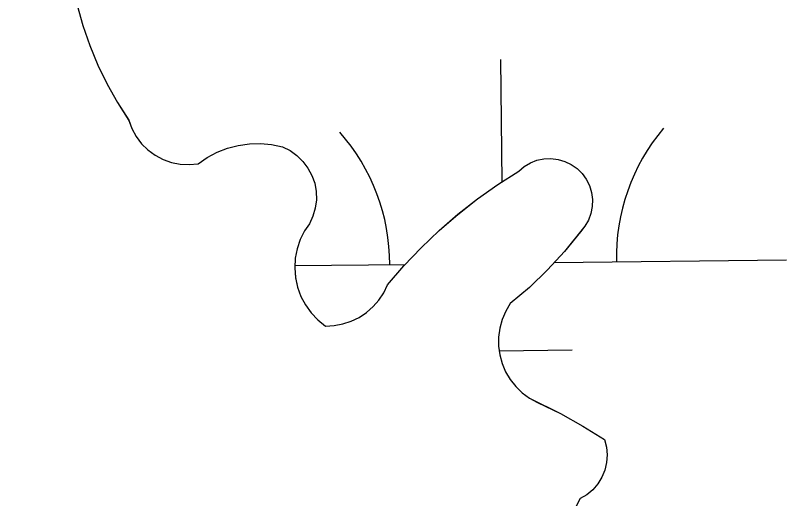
# Model space of a CAD drawing. Extents: x 3684037 to 3722149, y 433263 to 459021.
# Drawn here: x 3709413.2 to 3709549.2, y 455627.5 to 455712.8 of the extents above; entities that cross this region are included whole.
import ezdxf

# ---------------------------------------------------------------- set-up
doc = ezdxf.new("R2010")
doc.units = 0
for name, color, linetype in [('V-GRID-MAJR', 7, 'Continuous'), ('V-TOPO-SHOR', 7, 'Continuous'), ('V-WETL-SWMP', 7, 'Continuous')]:
    doc.layers.add(name, color=color, linetype=linetype)

msp = doc.modelspace()

# ---------------------------------------------------------------- linework, layer by layer
at = {"layer": 'V-GRID-MAJR'}
msp.add_spline([(3709426.74, 438923.75), (3709355.37, 444981.09), (3709283.97, 451041.51), (3709212.57, 457101.93), (3709212.53, 457105.01)], degree=3, dxfattribs=at)
at = {"layer": 'V-TOPO-SHOR'}
for p, q in [((3709424.07, 455714.61), (3709425.09, 455711.02)), ((3709425.09, 455711.02), (3709426.32, 455707.5)), ((3709426.32, 455707.5), (3709427.75, 455704.06)), ((3709427.75, 455704.06), (3709429.37, 455700.7)), ((3709429.37, 455700.7), (3709431.19, 455697.44)), ((3709431.19, 455697.44), (3709433.19, 455694.29)), ((3709433.19, 455694.29), (3709433.74, 455692.82)), ((3709433.74, 455692.82), (3709434.49, 455691.43)), ((3709434.49, 455691.43), (3709435.44, 455690.17)), ((3709435.44, 455690.17), (3709436.57, 455689.06)), ((3709450.6, 455689.37), (3709452.5, 455689.87)), ((3709452.5, 455689.87), (3709454.45, 455690.14)), ((3709454.45, 455690.14), (3709456.42, 455690.19)), ((3709456.42, 455690.19), (3709458.38, 455690)), ((3709458.38, 455690), (3709460.3, 455689.59)), ((3709436.57, 455689.06), (3709437.84, 455688.13)), ((3709447.03, 455687.74), (3709448.77, 455688.66)), ((3709448.77, 455688.66), (3709450.6, 455689.37)), ((3709460.3, 455689.59), (3709461.63, 455688.94)), ((3709461.63, 455688.94), (3709462.84, 455688.08)), ((3709437.84, 455688.13), (3709439.23, 455687.39)), ((3709439.23, 455687.39), (3709440.72, 455686.86)), ((3709445.41, 455686.62), (3709447.03, 455687.74)), ((3709462.84, 455688.08), (3709463.9, 455687.05)), ((3709463.9, 455687.05), (3709464.79, 455685.87)), ((3709504.01, 455686.78), (3709505.17, 455687.24)), ((3709505.17, 455687.24), (3709506.4, 455687.49)), ((3709506.4, 455687.49), (3709507.65, 455687.55)), ((3709507.65, 455687.55), (3709508.9, 455687.4)), ((3709508.9, 455687.4), (3709510.1, 455687.05)), ((3709510.1, 455687.05), (3709511.23, 455686.5)), ((3709440.72, 455686.86), (3709442.26, 455686.55)), ((3709442.26, 455686.55), (3709443.84, 455686.47)), ((3709443.84, 455686.47), (3709445.41, 455686.62)), ((3709464.79, 455685.87), (3709465.49, 455684.57)), ((3709501.97, 455685.33), (3709502.93, 455686.14)), ((3709502.93, 455686.14), (3709504.01, 455686.78)), ((3709511.23, 455686.5), (3709512.25, 455685.78)), ((3709512.25, 455685.78), (3709513.15, 455684.9)), ((3709465.49, 455684.57), (3709465.97, 455683.17)), ((3709498.27, 455682.96), (3709501.97, 455685.33)), ((3709513.15, 455684.9), (3709513.88, 455683.89)), ((3709465.97, 455683.17), (3709466.24, 455681.72)), ((3709513.88, 455683.89), (3709514.44, 455682.76)), ((3709466.24, 455681.72), (3709466.27, 455680.24)), ((3709494.68, 455680.41), (3709498.27, 455682.96)), ((3709514.44, 455682.76), (3709514.81, 455681.57)), ((3709466.27, 455680.24), (3709466.08, 455678.77)), ((3709491.23, 455677.69), (3709494.68, 455680.41)), ((3709514.81, 455681.57), (3709514.98, 455680.32)), ((3709514.98, 455680.32), (3709514.94, 455679.07)), ((3709514.94, 455679.07), (3709514.7, 455677.84)), ((3709466.08, 455678.77), (3709465.66, 455677.35)), ((3709487.91, 455674.81), (3709491.23, 455677.69)), ((3709514.7, 455677.84), (3709514.26, 455676.67)), ((3709465.66, 455677.35), (3709465.03, 455676.01)), ((3709514.26, 455676.67), (3709513.63, 455675.58)), ((3709465.03, 455676.01), (3709464.19, 455674.79)), ((3709484.73, 455671.77), (3709487.91, 455674.81)), ((3709513.63, 455675.58), (3709510.06, 455671.15)), ((3709464.19, 455674.79), (3709463.43, 455673.25)), ((3709463.43, 455673.25), (3709462.87, 455671.62)), ((3709462.87, 455671.62), (3709462.54, 455669.94)), ((3709481.7, 455668.58), (3709484.73, 455671.77)), ((3709510.06, 455671.15), (3709507.06, 455667.88)), ((3709462.54, 455669.94), (3709462.45, 455668.22)), ((3709462.45, 455668.22), (3709462.58, 455666.5)), ((3709478.83, 455665.25), (3709481.7, 455668.58)), ((3709507.06, 455667.88), (3709503.86, 455664.8)), ((3709462.58, 455666.5), (3709462.95, 455664.82)), ((3709462.95, 455664.82), (3709463.54, 455663.21)), ((3709478.15, 455663.85), (3709478.83, 455665.25)), ((3709503.86, 455664.8), (3709500.47, 455661.94)), ((3709463.54, 455663.21), (3709464.34, 455661.69)), ((3709476.27, 455661.39), (3709477.3, 455662.56)), ((3709477.3, 455662.56), (3709478.15, 455663.85)), ((3709464.34, 455661.69), (3709465.34, 455660.29)), ((3709475.1, 455660.36), (3709476.27, 455661.39)), ((3709500.47, 455661.94), (3709499.66, 455660.58)), ((3709465.34, 455660.29), (3709466.52, 455659.04)), ((3709473.81, 455659.5), (3709475.1, 455660.36)), ((3709499.66, 455660.58), (3709499.03, 455659.12)), ((3709466.52, 455659.04), (3709467.86, 455657.96)), ((3709470.94, 455658.33), (3709472.41, 455658.82)), ((3709472.41, 455658.82), (3709473.81, 455659.5)), ((3709499.03, 455659.12), (3709498.61, 455657.59)), ((3709467.86, 455657.96), (3709469.41, 455658.04)), ((3709469.41, 455658.04), (3709470.94, 455658.33)), ((3709498.61, 455657.59), (3709498.4, 455656.02)), ((3709498.4, 455656.02), (3709498.4, 455654.44)), ((3709498.4, 455654.44), (3709498.61, 455652.87)), ((3709498.61, 455652.87), (3709499.02, 455651.34)), ((3709499.02, 455651.34), (3709499.64, 455649.88)), ((3709499.64, 455649.88), (3709500.45, 455648.52)), ((3709500.45, 455648.52), (3709501.43, 455647.27)), ((3709501.43, 455647.27), (3709502.58, 455646.18)), ((3709502.58, 455646.18), (3709503.85, 455645.24)), ((3709503.85, 455645.24), (3709509.3, 455642.5)), ((3709509.3, 455642.5), (3709513.24, 455640.31)), ((3709513.24, 455640.31), (3709517.07, 455637.93)), ((3709517.07, 455637.93), (3709517.43, 455636.6)), ((3709517.43, 455636.6), (3709517.56, 455635.24)), ((3709517.56, 455635.24), (3709517.47, 455633.87)), ((3709517.47, 455633.87), (3709517.16, 455632.53)), ((3709517.16, 455632.53), (3709516.64, 455631.27)), ((3709515.91, 455630.1), (3709515.01, 455629.07)), ((3709516.64, 455631.27), (3709515.91, 455630.1)), ((3709515.01, 455629.07), (3709513.96, 455628.19)), ((3709513.96, 455628.19), (3709512.78, 455627.5))]:
    msp.add_line(p, q, dxfattribs=at)
for points in [[(3709424.07, 455714.61), (3709425.09, 455711.02), (3709426.32, 455707.5), (3709427.75, 455704.06), (3709429.37, 455700.7), (3709431.19, 455697.44), (3709433.19, 455694.3), (3709433.74, 455692.82), (3709434.49, 455691.43), (3709435.45, 455690.17), (3709436.57, 455689.06), (3709437.84, 455688.13), (3709439.23, 455687.39), (3709440.72, 455686.86), (3709442.26, 455686.55), (3709443.84, 455686.47), (3709445.41, 455686.62), (3709447.03, 455687.74), (3709448.77, 455688.66), (3709450.6, 455689.37), (3709452.5, 455689.87), (3709454.45, 455690.14), (3709456.42, 455690.19), (3709458.38, 455690), (3709460.3, 455689.59), (3709461.63, 455688.94), (3709462.84, 455688.08), (3709463.9, 455687.05), (3709464.79, 455685.87), (3709465.49, 455684.57), (3709465.97, 455683.17), (3709466.24, 455681.72), (3709466.27, 455680.24), (3709466.08, 455678.77), (3709465.66, 455677.35), (3709465.03, 455676.01), (3709464.19, 455674.79), (3709463.43, 455673.25), (3709462.87, 455671.62), (3709462.55, 455669.93), (3709462.45, 455668.22), (3709462.58, 455666.51), (3709462.95, 455664.82)], [(3709462.95, 455664.82), (3709463.54, 455663.21), (3709464.34, 455661.69), (3709465.34, 455660.29), (3709466.52, 455659.04), (3709467.86, 455657.96), (3709469.41, 455658.04), (3709470.94, 455658.33), (3709472.41, 455658.82), (3709473.81, 455659.5), (3709475.1, 455660.36), (3709476.27, 455661.39), (3709477.3, 455662.56), (3709478.16, 455663.85), (3709478.84, 455665.25), (3709481.7, 455668.58), (3709484.73, 455671.77), (3709487.91, 455674.81), (3709491.23, 455677.7), (3709494.68, 455680.41), (3709498.27, 455682.96), (3709501.97, 455685.33), (3709502.93, 455686.14), (3709504.01, 455686.78), (3709505.18, 455687.24), (3709506.4, 455687.49), (3709507.65, 455687.55), (3709508.9, 455687.4), (3709510.1, 455687.05), (3709511.23, 455686.5), (3709512.25, 455685.78), (3709513.15, 455684.9), (3709513.88, 455683.89), (3709514.44, 455682.76), (3709514.81, 455681.57), (3709514.98, 455680.32), (3709514.94, 455679.07), (3709514.7, 455677.84), (3709514.26, 455676.67), (3709513.63, 455675.58), (3709512.83, 455674.61), (3709510.06, 455671.15), (3709507.06, 455667.88), (3709503.86, 455664.8), (3709500.47, 455661.94), (3709499.66, 455660.58), (3709499.03, 455659.12), (3709498.61, 455657.6), (3709498.4, 455656.03), (3709498.4, 455654.44), (3709498.6, 455652.87), (3709499.02, 455651.34), (3709499.64, 455649.88), (3709500.45, 455648.52), (3709501.43, 455647.28), (3709502.58, 455646.18), (3709503.85, 455645.24), (3709505.25, 455644.48), (3709509.3, 455642.5), (3709513.24, 455640.31), (3709517.07, 455637.93), (3709517.43, 455636.6), (3709517.56, 455635.24), (3709517.47, 455633.87), (3709517.16, 455632.53), (3709516.64, 455631.27), (3709515.91, 455630.1), (3709515.02, 455629.07), (3709513.96, 455628.19), (3709512.77, 455627.5), (3709511.84, 455625.7)]]:
    msp.add_lwpolyline(points, dxfattribs=at)
at = {"layer": 'V-WETL-SWMP'}
for p, q in [((3709424.07, 455714.61), (3709425.09, 455711.02)), ((3709425.09, 455711.02), (3709426.32, 455707.5)), ((3709426.32, 455707.5), (3709427.75, 455704.06)), ((3709499.04, 455683.45), (3709498.79, 455705.05)), ((3709427.75, 455704.06), (3709429.37, 455700.7)), ((3709429.37, 455700.7), (3709431.19, 455697.44)), ((3709431.19, 455697.44), (3709433.19, 455694.29)), ((3709433.19, 455694.29), (3709433.74, 455692.82)), ((3709433.74, 455692.82), (3709434.49, 455691.43)), ((3709434.49, 455691.43), (3709435.44, 455690.17)), ((3709435.44, 455690.17), (3709436.57, 455689.06)), ((3709450.6, 455689.37), (3709452.5, 455689.87)), ((3709452.5, 455689.87), (3709454.45, 455690.14)), ((3709454.45, 455690.14), (3709456.42, 455690.19)), ((3709456.42, 455690.19), (3709458.38, 455690)), ((3709458.38, 455690), (3709460.3, 455689.59)), ((3709436.57, 455689.06), (3709437.84, 455688.13)), ((3709447.03, 455687.74), (3709448.77, 455688.66)), ((3709448.77, 455688.66), (3709450.6, 455689.37)), ((3709460.3, 455689.59), (3709461.63, 455688.94)), ((3709461.63, 455688.94), (3709462.84, 455688.08)), ((3709437.84, 455688.13), (3709439.23, 455687.39)), ((3709439.23, 455687.39), (3709440.72, 455686.86)), ((3709445.41, 455686.62), (3709447.03, 455687.74)), ((3709462.84, 455688.08), (3709463.9, 455687.05)), ((3709463.9, 455687.05), (3709464.79, 455685.87)), ((3709504.01, 455686.78), (3709505.17, 455687.24)), ((3709505.17, 455687.24), (3709506.4, 455687.49)), ((3709506.4, 455687.49), (3709507.65, 455687.55)), ((3709507.65, 455687.55), (3709508.9, 455687.4)), ((3709508.9, 455687.4), (3709510.1, 455687.05)), ((3709510.1, 455687.05), (3709511.23, 455686.5)), ((3709440.72, 455686.86), (3709442.26, 455686.55)), ((3709442.26, 455686.55), (3709443.84, 455686.47)), ((3709443.84, 455686.47), (3709445.41, 455686.62)), ((3709464.79, 455685.87), (3709465.49, 455684.57)), ((3709501.97, 455685.33), (3709502.93, 455686.14)), ((3709502.93, 455686.14), (3709504.01, 455686.78)), ((3709511.23, 455686.5), (3709512.25, 455685.78)), ((3709512.25, 455685.78), (3709513.15, 455684.9)), ((3709465.49, 455684.57), (3709465.97, 455683.17)), ((3709498.27, 455682.96), (3709501.97, 455685.33)), ((3709513.15, 455684.9), (3709513.88, 455683.89)), ((3709465.97, 455683.17), (3709466.24, 455681.72)), ((3709513.88, 455683.89), (3709514.44, 455682.76)), ((3709466.24, 455681.72), (3709466.27, 455680.24)), ((3709494.68, 455680.41), (3709498.27, 455682.96)), ((3709514.44, 455682.76), (3709514.81, 455681.57)), ((3709466.27, 455680.24), (3709466.08, 455678.77)), ((3709491.23, 455677.69), (3709494.68, 455680.41)), ((3709514.81, 455681.57), (3709514.98, 455680.32)), ((3709514.98, 455680.32), (3709514.94, 455679.07)), ((3709514.94, 455679.07), (3709514.7, 455677.84)), ((3709466.08, 455678.77), (3709465.66, 455677.35)), ((3709487.91, 455674.81), (3709491.23, 455677.69)), ((3709514.7, 455677.84), (3709514.26, 455676.67)), ((3709465.66, 455677.35), (3709465.03, 455676.01)), ((3709514.26, 455676.67), (3709513.63, 455675.58)), ((3709465.03, 455676.01), (3709464.19, 455674.79)), ((3709484.73, 455671.77), (3709487.91, 455674.81)), ((3709513.63, 455675.58), (3709510.06, 455671.15)), ((3709464.19, 455674.79), (3709463.43, 455673.25)), ((3709463.43, 455673.25), (3709462.87, 455671.62)), ((3709462.87, 455671.62), (3709462.54, 455669.94)), ((3709481.7, 455668.58), (3709484.73, 455671.77)), ((3709510.06, 455671.15), (3709507.06, 455667.88)), ((3709462.54, 455669.94), (3709462.45, 455668.22)), ((3709508.23, 455669.16), (3709549.21, 455669.64)), ((3709462.45, 455668.22), (3709462.58, 455666.5)), ((3709462.47, 455668.63), (3709481.96, 455668.85)), ((3709478.83, 455665.25), (3709481.7, 455668.58)), ((3709507.06, 455667.88), (3709503.86, 455664.8)), ((3709462.58, 455666.5), (3709462.95, 455664.82)), ((3709462.95, 455664.82), (3709463.54, 455663.21)), ((3709478.15, 455663.85), (3709478.83, 455665.25)), ((3709503.86, 455664.8), (3709500.47, 455661.94)), ((3709463.54, 455663.21), (3709464.34, 455661.69)), ((3709476.27, 455661.39), (3709477.3, 455662.56)), ((3709477.3, 455662.56), (3709478.15, 455663.85)), ((3709464.34, 455661.69), (3709465.34, 455660.29)), ((3709475.1, 455660.36), (3709476.27, 455661.39)), ((3709500.47, 455661.94), (3709499.66, 455660.58)), ((3709465.34, 455660.29), (3709466.52, 455659.04)), ((3709473.81, 455659.5), (3709475.1, 455660.36)), ((3709499.66, 455660.58), (3709499.03, 455659.12)), ((3709466.52, 455659.04), (3709467.86, 455657.96)), ((3709470.94, 455658.33), (3709472.41, 455658.82)), ((3709472.41, 455658.82), (3709473.81, 455659.5)), ((3709499.03, 455659.12), (3709498.61, 455657.59)), ((3709467.86, 455657.96), (3709469.41, 455658.04)), ((3709469.41, 455658.04), (3709470.94, 455658.33)), ((3709498.61, 455657.59), (3709498.4, 455656.02)), ((3709498.4, 455656.02), (3709498.4, 455654.44)), ((3709498.4, 455654.44), (3709498.61, 455652.87)), ((3709498.51, 455653.61), (3709511.39, 455653.76)), ((3709498.61, 455652.87), (3709499.02, 455651.34)), ((3709499.02, 455651.34), (3709499.64, 455649.88)), ((3709499.64, 455649.88), (3709500.45, 455648.52)), ((3709500.45, 455648.52), (3709501.43, 455647.27)), ((3709501.43, 455647.27), (3709502.58, 455646.18)), ((3709502.58, 455646.18), (3709503.85, 455645.24)), ((3709503.85, 455645.24), (3709509.3, 455642.5)), ((3709509.3, 455642.5), (3709513.24, 455640.31)), ((3709513.24, 455640.31), (3709517.07, 455637.93)), ((3709517.07, 455637.93), (3709517.43, 455636.6)), ((3709517.43, 455636.6), (3709517.56, 455635.24)), ((3709517.56, 455635.24), (3709517.47, 455633.87)), ((3709517.47, 455633.87), (3709517.16, 455632.53)), ((3709517.16, 455632.53), (3709516.64, 455631.27)), ((3709515.91, 455630.1), (3709515.01, 455629.07)), ((3709516.64, 455631.27), (3709515.91, 455630.1)), ((3709515.01, 455629.07), (3709513.96, 455628.19)), ((3709513.96, 455628.19), (3709512.78, 455627.5))]:
    msp.add_line(p, q, dxfattribs=at)
for centre, start, end in [((3709554.44, 455670.17), 139.8949, 181.4385), ((3709443.96, 455668.89), 359.8949, 41.4385)]:
    msp.add_arc(centre, 35.25, start, end, dxfattribs=at)

doc.saveas('drawing.dxf')
